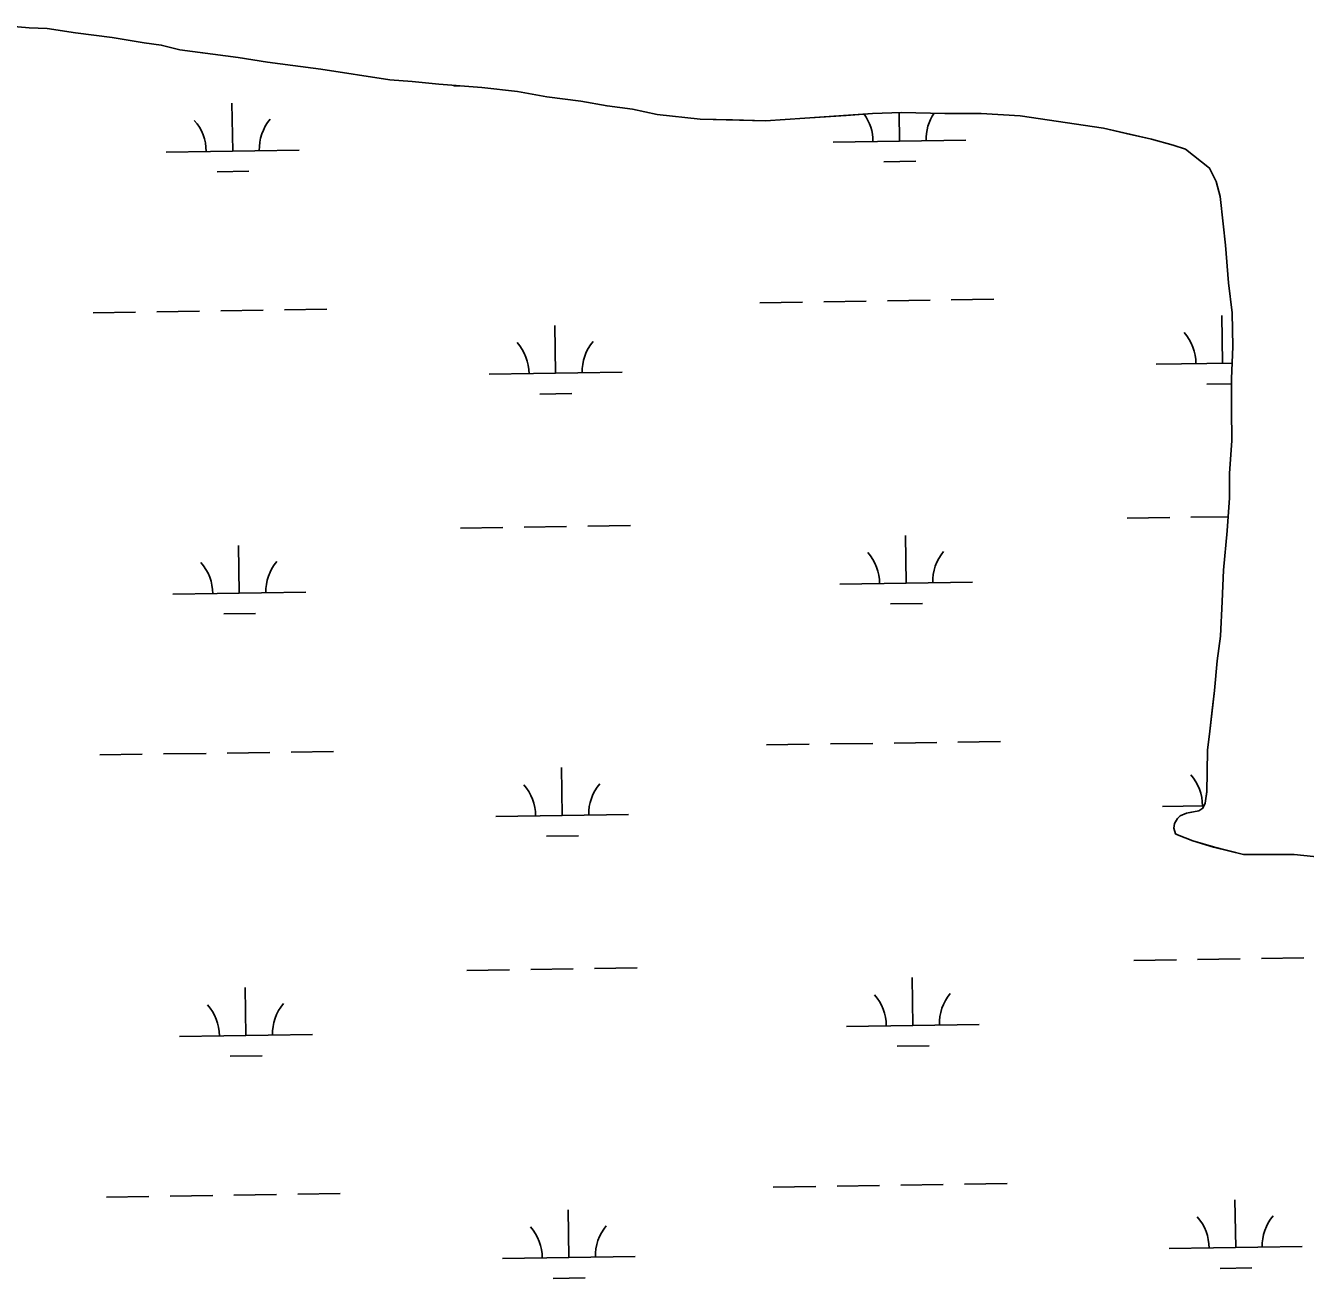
# Model space of a CAD drawing. Extents: x 3807117 to 3845308, y 337856 to 363736.
# Drawn here: x 3819343 to 3820306, y 356114 to 357056 of the extents above; entities that cross this region are included whole.
import ezdxf

# ---------------------------------------------------------------- set-up
doc = ezdxf.new("R2010")
doc.units = 0
doc.layers.add('V-TOPO-SHOR', color=7, linetype='Continuous')
doc.layers.add('V-WETL-SWMP', color=7, linetype='Continuous')

msp = doc.modelspace()

# ---------------------------------------------------------------- linework, layer by layer
at = {"layer": 'V-TOPO-SHOR'}
for points in [[(3819325.98, 357056.47), (3819345.8, 357054.81), (3819359.4, 357054.35), (3819380.76, 357051.12), (3819408.34, 357047.48), (3819432.42, 357043.46), (3819445.24, 357041.84), (3819459.21, 357038.26), (3819484.07, 357035.02), (3819503.11, 357032.58), (3819525.24, 357028.96), (3819544.27, 357026.53), (3819565.25, 357023.69), (3819617.29, 357015.64), (3819634, 357014.38), (3819654.2, 357012.33), (3819686.45, 357009.82), (3819713.25, 357006.96), (3819735.39, 357002.95), (3819761.03, 356999.7), (3819780.83, 356996.1), (3819799.87, 356993.66), (3819818.5, 356989.67), (3819850.74, 356986), (3819875.23, 356985.48), (3819900.1, 356984.96), (3819929.66, 356986.74), (3819960.76, 356988.9), (3819980.6, 356990.35), (3820002.37, 356991.01), (3820035.01, 356990.44), (3820062.22, 356990.3)], [(3820062.22, 356990.3), (3820091.75, 356988.58), (3820154.29, 356979.3), (3820171.37, 356975.32), (3820190.39, 356970.95), (3820206.69, 356966.58), (3820216, 356963.42), (3820234.2, 356949.33), (3820239.19, 356939.2), (3820242.24, 356927.91), (3820244.46, 356907.29), (3820246.32, 356891.35), (3820248.5, 356862.96), (3820251.1, 356840.4), (3820251.74, 356815.13), (3820250.83, 356790.65), (3820250.7, 356767.71), (3820250.97, 356744.39), (3820249.28, 356719.53), (3820249.18, 356701.25), (3820247.49, 356676.39), (3820244.61, 356646.86), (3820243.7, 356623.15), (3820242.4, 356597.12), (3820239.96, 356578.48), (3820237.9, 356556.33), (3820236.27, 356541.57), (3820234.22, 356523.31), (3820232.6, 356511.66), (3820232.51, 356494.94), (3820232.05, 356480.17), (3820230.83, 356471.63), (3820229.26, 356467.75), (3820226.14, 356465.83), (3820220.69, 356464.69), (3820216.8, 356463.93), (3820212.12, 356462.01), (3820210.17, 356460.08), (3820207.82, 356456.21), (3820207.41, 356452.71), (3820208.55, 356448.43), (3820210.1, 356447.64), (3820221.74, 356443.3), (3820237.26, 356438.55), (3820259.78, 356432.99), (3820276.88, 356432.9), (3820297.87, 356432.79), (3820319.62, 356430.73)]]:
    msp.add_lwpolyline(points, dxfattribs=at)
at = {"layer": 'V-WETL-SWMP'}
for p, q in [((3819345.8, 357054.81), (3819325.99, 357056.47)), ((3819359.4, 357054.35), (3819345.8, 357054.81)), ((3819380.76, 357051.12), (3819359.4, 357054.35)), ((3819408.34, 357047.48), (3819380.76, 357051.12)), ((3819432.42, 357043.46), (3819408.34, 357047.48)), ((3819445.24, 357041.84), (3819432.42, 357043.46)), ((3819459.21, 357038.26), (3819445.24, 357041.84)), ((3819503.11, 357032.58), (3819459.21, 357038.26)), ((3819525.24, 357028.96), (3819503.11, 357032.58)), ((3819544.28, 357026.53), (3819525.24, 357028.96)), ((3819565.25, 357023.69), (3819544.28, 357026.53)), ((3819617.29, 357015.64), (3819565.25, 357023.69)), ((3819634, 357014.38), (3819617.29, 357015.64)), ((3819654.2, 357012.33), (3819634, 357014.38)), ((3819686.45, 357009.82), (3819654.2, 357012.33)), ((3819665.39, 357011.03), (3819670.07, 357011.1)), ((3819713.26, 357006.96), (3819686.45, 357009.82)), ((3819499.04, 356962.1), (3819498.5, 356998.09)), ((3819735.39, 357002.95), (3819713.26, 357006.96)), ((3819761.03, 356999.7), (3819735.39, 357002.95)), ((3819780.83, 356996.1), (3819761.03, 356999.7)), ((3819799.86, 356993.66), (3819780.83, 356996.1)), ((3819818.5, 356989.67), (3819799.86, 356993.66)), ((3819850.74, 356986), (3819818.5, 356989.67)), ((3819980.59, 356990.35), (3819929.65, 356986.74)), ((3820002.37, 356991.01), (3819980.59, 356990.35)), ((3820000.89, 356969.62), (3820000.57, 356990.96)), ((3820035.01, 356990.44), (3820002.37, 356991.01)), ((3820062.22, 356990.3), (3820035.01, 356990.44)), ((3820091.75, 356988.58), (3820062.22, 356990.3)), ((3820154.29, 356979.3), (3820091.75, 356988.58)), ((3819900.1, 356984.96), (3819850.74, 356986)), ((3819929.65, 356986.74), (3819900.1, 356984.96)), ((3820190.39, 356970.95), (3820154.29, 356979.3)), ((3819950.9, 356968.87), (3820050.89, 356970.37)), ((3820206.69, 356966.58), (3820190.39, 356970.95)), ((3819449.05, 356961.35), (3819549.04, 356962.85)), ((3820216, 356963.42), (3820206.69, 356966.58)), ((3820234.2, 356949.33), (3820216, 356963.42)), ((3819989.12, 356954.01), (3820013.12, 356954.37)), ((3819487.27, 356946.49), (3819511.27, 356946.85)), ((3820239.19, 356939.2), (3820234.2, 356949.33)), ((3820242.24, 356927.91), (3820239.19, 356939.2)), ((3820244.46, 356907.29), (3820242.24, 356927.91)), ((3820246.32, 356891.35), (3820244.46, 356907.29)), ((3820248.5, 356862.96), (3820246.32, 356891.35)), ((3820251.1, 356840.4), (3820248.5, 356862.96)), ((3819895.86, 356847.96), (3819927.86, 356848.44)), ((3819943.85, 356848.68), (3819975.85, 356849.16)), ((3819991.85, 356849.4), (3820023.84, 356849.88)), ((3820039.84, 356850.12), (3820071.84, 356850.6)), ((3819394.01, 356840.44), (3819426, 356840.92)), ((3819442, 356841.16), (3819474, 356841.64)), ((3819490, 356841.88), (3819521.99, 356842.36)), ((3819537.99, 356842.6), (3819569.99, 356843.08)), ((3820243.9, 356802.43), (3820243.36, 356838.42)), ((3820251.74, 356815.13), (3820251.1, 356840.4)), ((3819742.04, 356794.91), (3819741.51, 356830.9)), ((3820250.83, 356790.65), (3820251.74, 356815.13)), ((3820193.9, 356801.68), (3820251.27, 356802.54)), ((3819692.05, 356794.16), (3819792.04, 356795.66)), ((3820232.13, 356786.82), (3820250.81, 356787.1)), ((3820250.7, 356767.72), (3820250.83, 356790.65)), ((3819730.28, 356779.3), (3819754.27, 356779.66)), ((3820250.97, 356744.39), (3820250.7, 356767.72)), ((3820249.28, 356719.52), (3820250.97, 356744.39)), ((3820249.18, 356701.26), (3820249.28, 356719.52)), ((3820247.49, 356676.39), (3820249.18, 356701.26)), ((3819766.36, 356679.83), (3819798.36, 356680.31)), ((3820172.23, 356685.91), (3820204.22, 356686.39)), ((3820220.22, 356686.63), (3820248.21, 356687.04)), ((3819670.37, 356678.39), (3819702.37, 356678.87)), ((3819718.37, 356679.11), (3819750.37, 356679.59)), ((3820005.88, 356636.98), (3820005.34, 356672.97)), ((3820244.61, 356646.86), (3820247.49, 356676.39)), ((3819504.02, 356629.46), (3819503.49, 356665.46)), ((3820243.7, 356623.16), (3820244.61, 356646.86)), ((3819955.88, 356636.23), (3820055.87, 356637.73)), ((3819454.03, 356628.71), (3819554.02, 356630.21)), ((3820242.4, 356597.12), (3820243.7, 356623.16)), ((3819492.26, 356613.85), (3819516.25, 356614.21)), ((3819994.11, 356621.37), (3820018.11, 356621.73)), ((3820239.96, 356578.48), (3820242.4, 356597.12)), ((3820237.9, 356556.33), (3820239.96, 356578.48)), ((3820234.22, 356523.31), (3820237.9, 356556.33)), ((3819948.84, 356516.04), (3819980.83, 356516.52)), ((3819996.83, 356516.76), (3820028.83, 356517.24)), ((3820044.83, 356517.48), (3820076.82, 356517.96)), ((3820232.61, 356511.66), (3820234.22, 356523.31)), ((3819398.99, 356507.8), (3819430.99, 356508.28)), ((3819446.99, 356508.52), (3819478.98, 356509)), ((3819494.98, 356509.24), (3819526.98, 356509.72)), ((3819542.98, 356509.96), (3819574.97, 356510.44)), ((3819900.84, 356515.32), (3819932.84, 356515.8)), ((3820232.51, 356494.94), (3820232.61, 356511.66)), ((3819747.03, 356462.27), (3819746.49, 356498.26)), ((3820232.05, 356480.18), (3820232.51, 356494.94)), ((3820230.83, 356471.63), (3820232.05, 356480.18)), ((3820198.89, 356469.04), (3820229.97, 356469.5)), ((3820229.26, 356467.75), (3820230.83, 356471.63)), ((3819697.03, 356461.52), (3819797.02, 356463.02)), ((3820207.82, 356456.21), (3820210.17, 356460.08)), ((3820210.17, 356460.08), (3820212.12, 356462.01)), ((3820212.12, 356462.01), (3820216.8, 356463.93)), ((3820216.8, 356463.93), (3820226.14, 356465.83)), ((3820226.14, 356465.83), (3820229.26, 356467.75)), ((3820207.41, 356452.71), (3820207.82, 356456.21)), ((3820208.55, 356448.43), (3820207.41, 356452.71)), ((3819735.26, 356446.66), (3819759.26, 356447.02)), ((3820210.1, 356447.64), (3820208.55, 356448.43)), ((3820221.74, 356443.3), (3820210.1, 356447.64)), ((3820237.26, 356438.56), (3820221.74, 356443.3)), ((3820259.78, 356432.99), (3820237.26, 356438.56)), ((3820297.87, 356432.79), (3820259.78, 356432.99)), ((3820319.63, 356430.73), (3820297.87, 356432.79)), ((3820177.21, 356353.27), (3820209.21, 356353.75)), ((3820225.2, 356353.99), (3820257.2, 356354.47)), ((3820273.2, 356354.71), (3820305.2, 356355.19)), ((3819675.36, 356345.75), (3819707.35, 356346.23)), ((3819723.35, 356346.47), (3819755.35, 356346.95)), ((3819771.35, 356347.19), (3819803.34, 356347.67)), ((3820010.86, 356304.34), (3820010.32, 356340.34)), ((3819509.01, 356296.82), (3819508.47, 356332.82)), ((3819960.87, 356303.59), (3820060.85, 356305.09)), ((3819459.01, 356296.07), (3819559, 356297.57)), ((3819999.09, 356288.73), (3820023.09, 356289.09)), ((3819497.24, 356281.21), (3819521.24, 356281.57)), ((3819905.83, 356182.68), (3819937.82, 356183.16)), ((3819953.82, 356183.4), (3819985.82, 356183.88)), ((3820001.82, 356184.12), (3820033.81, 356184.6)), ((3820049.81, 356184.84), (3820081.81, 356185.32)), ((3819403.97, 356175.16), (3819435.97, 356175.64)), ((3819451.97, 356175.88), (3819483.97, 356176.36)), ((3819499.96, 356176.6), (3819531.96, 356177.08)), ((3819547.96, 356177.32), (3819579.96, 356177.8)), ((3820253.86, 356137.15), (3820253.32, 356173.15)), ((3819752.01, 356129.63), (3819751.47, 356165.63)), ((3820203.87, 356136.4), (3820303.86, 356137.9)), ((3819702.02, 356128.88), (3819802.01, 356130.38)), ((3820242.1, 356121.54), (3820266.09, 356121.9)), ((3819740.24, 356114.02), (3819764.24, 356114.38))]:
    msp.add_line(p, q, dxfattribs=at)
for centre, start, end in [((3819945.65, 356969.26), 0.08653, 35.83531), ((3820056.12, 356970.92), 146.08381, 181.63019), ((3819443.8, 356961.74), 0.08653, 41.63019), ((3819554.27, 356963.4), 140.08653, 181.63019), ((3820188.65, 356802.07), 0.08653, 41.63019), ((3819686.8, 356794.55), 0.08653, 41.63019), ((3819797.27, 356796.21), 140.08653, 181.63019), ((3820061.11, 356638.28), 140.08653, 181.63019), ((3819448.78, 356629.11), 0.08653, 41.63019), ((3819559.25, 356630.76), 140.08653, 181.63019), ((3819950.63, 356636.63), 0.08653, 41.63019), ((3820193.64, 356469.43), 0.08653, 41.63019), ((3819691.78, 356461.92), 0.08653, 41.63019), ((3819802.26, 356463.57), 140.08653, 181.63019), ((3819955.62, 356303.99), 0.08653, 41.63019), ((3820066.09, 356305.64), 140.08653, 181.63019), ((3819453.76, 356296.47), 0.08653, 41.63019), ((3819564.24, 356298.12), 140.08653, 181.63019), ((3820198.62, 356136.8), 0.08653, 41.63019), ((3820309.09, 356138.45), 140.08653, 181.63019), ((3819696.77, 356129.28), 0.08653, 41.63019), ((3819807.24, 356130.93), 140.08653, 181.63019)]:
    msp.add_arc(centre, 35.25, start, end, dxfattribs=at)

doc.saveas('drawing.dxf')
